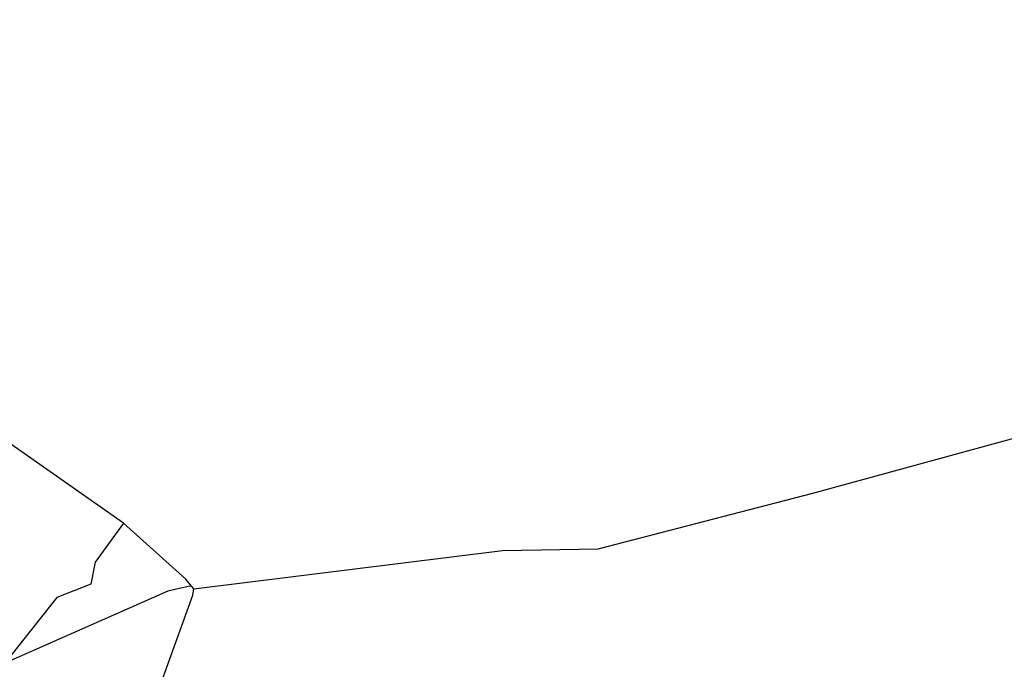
# Model space of a CAD drawing. Header units: millimetres. Extents: x 664923 to 767831, y 3118803 to 3207600.
# Tile 358 of 422: x 726884 to 733298, y 3179304 to 3183535. Entities that reach past the tile are written whole.
import ezdxf

# ---------------------------------------------------------------- set-up
doc = ezdxf.new("R2010")
doc.units = ezdxf.units.MM
doc.layers.add('roads_2', color=2, linetype='Continuous')
doc.layers.add('roads_3', color=3, linetype='Continuous')

msp = doc.modelspace()

# ---------------------------------------------------------------- linework, layer by layer
at = {"layer": 'roads_2'}
for points in [[(728019.23, 3179828.26), (730028.99, 3180077.94), (730652.17, 3180088.15), (732049.68, 3180451.51), (734542.28, 3181132.26), (735046.87, 3181410.04), (735563.35, 3181732.67), (736728.32, 3182074.88), (738323.51, 3183398.57), (738948.24, 3183534.56)], [(727560.21, 3180255.25), (727376.11, 3180001.2), (727347.68, 3179858.41), (727125.89, 3179770.7), (726786.76, 3179343.99)], [(728017.95, 3176542.95), (728014.55, 3176554.52), (728001.73, 3176585.65), (727969.41, 3176703.41), (727786.14, 3177606.36), (727743.22, 3178304.31), (727733.96, 3178478.82), (727668.83, 3178666.8), (727665.75, 3178823.95), (728012.83, 3179787.31), (728019.23, 3179828.26)]]:
    msp.add_lwpolyline(points, dxfattribs=at)
at = {"layer": 'roads_3'}
for points in [[(728019.23, 3179828.26), (728004.36, 3179846.03), (727966.77, 3179890.94), (727560.21, 3180255.25), (726554.26, 3180957.99), (726514.25, 3180982.24), (726513.47, 3180982.72), (726449.67, 3181021.39), (726364.17, 3181073.21), (726127.6, 3181164.17), (725856.78, 3181370.91), (725789.06, 3181340.67), (725762.91, 3181328.99), (725680.07, 3181287.4), (725661.53, 3181278.1), (725507.52, 3181200.78), (725463.93, 3181203.38), (725440.23, 3181204.79), (725394.39, 3181216.62), (725380.75, 3181226.13)], [(728004.36, 3179846.03), (727982.02, 3179842.33), (727848.83, 3179813.47), (726786.76, 3179343.99)]]:
    msp.add_lwpolyline(points, dxfattribs=at)

doc.saveas('drawing.dxf')
